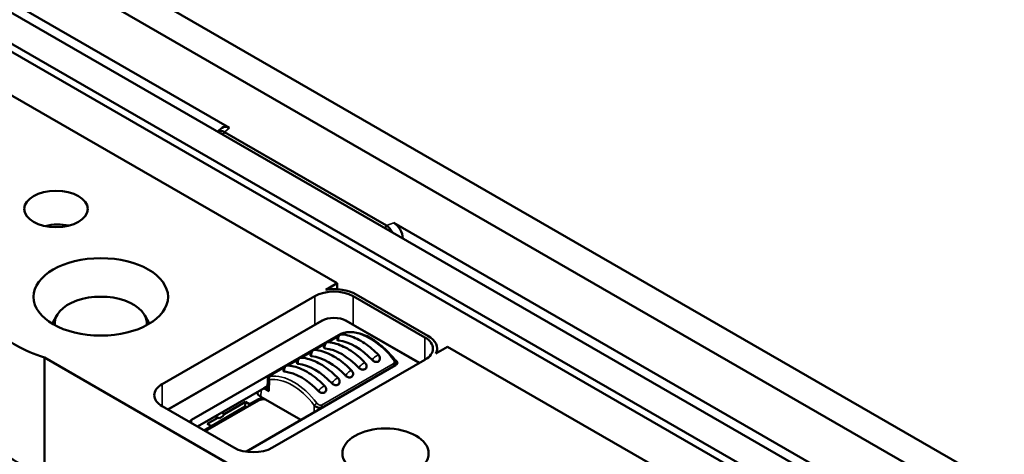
# Model space of a CAD drawing. Header units: millimetres. Extents: x 0 to 4638, y -120 to 1188.
# Tile 271 of 276: x 1499 to 1551, y 544 to 567. Entities that reach past the tile are written whole.
import ezdxf

# ---------------------------------------------------------------- set-up
doc = ezdxf.new("R2010")
doc.units = ezdxf.units.MM
doc.header["$LTSCALE"] = 2
doc.layers.add('Sichtbar (ISO)', color=7, linetype='Continuous', lineweight=50)
doc.layers.add('Sichtbar schmal (ISO)', color=7, linetype='Continuous', lineweight=35)

msp = doc.modelspace()

# ---------------------------------------------------------------- linework, layer by layer
at = {"layer": 'Sichtbar (ISO)'}
for p, q in [((1572.4339, 525.1183), (1338.6644, 660.0852)), ((1571.0197, 524.3018), (1395.1049, 625.8663)), ((1570.6426, 524.0841), (1395.1049, 625.4308)), ((1576.7944, 527.6358), (1459.9333, 595.1057)), ((1575.4038, 526.8329), (1458.5426, 594.3028)), ((1458.6854, 594.2203), (1575.261, 526.9154)), ((1474.0098, 582.4878), (1510.1563, 561.6187)), ((1515.8183, 553.4507), (1493.2318, 566.491)), ((1509.5399, 561.4302), (1509.7845, 561.6319)), ((1509.8179, 561.2697), (1509.8951, 561.4033)), ((1509.8951, 561.4033), (1518.4203, 556.4813)), ((1518.3431, 556.3476), (1518.4203, 556.4813)), ((1554.9397, 535.7629), (1518.7933, 556.6321)), ((1515.2193, 553.1049), (1515.8183, 553.4507)), ((1515.8183, 553.1336), (1515.8183, 553.4507)), ((1516.8208, 552.8592), (1520.592, 550.6819)), ((1506.6259, 548.1435), (1514.6398, 552.7703)), ((1516.6668, 552.7703), (1520.438, 550.593)), ((1501.0839, 551.7616), (1500.843, 551.3196)), ((1505.7096, 551.7616), (1505.9505, 551.3196)), ((1506.917, 546.8051), (1514.766, 551.3367)), ((1515.0079, 551.4691), (1506.994, 546.8423)), ((1515.0255, 551.479), (1514.7902, 551.3503)), ((1516.2811, 551.479), (1516.5164, 551.3503)), ((1520.0699, 549.2918), (1516.2987, 551.4691)), ((1516.5405, 551.3367), (1520.1469, 549.2546)), ((1508.1724, 546.2603), (1516.0159, 550.7887)), ((1516.0385, 550.7565), (1516.0584, 550.7679)), ((1514.6243, 549.94), (1515.1633, 550.2512)), ((1515.3314, 550.3482), (1515.8704, 550.6595)), ((1513.9172, 549.5317), (1514.4562, 549.843)), ((1521.0176, 549.7573), (1521.6165, 550.1031)), ((1521.0756, 550.0078), (1521.0756, 549.7908)), ((1532.8712, 543.6052), (1521.6165, 550.1031)), ((1500.433, 549.5416), (1520.8547, 537.7511)), ((1500.433, 543.4305), (1500.433, 549.5416)), ((1520.438, 549.4227), (1512.4242, 544.7959)), ((1513.2101, 549.1235), (1513.7491, 549.4347)), ((1518.843, 549.4286), (1518.8915, 549.4006)), ((1518.898, 549.2586), (1518.902, 549.1349)), ((1511.048, 544.6001), (1518.8915, 549.1285)), ((1512.2871, 548.5906), (1513.042, 549.0265)), ((1512.1727, 548.4397), (1512.1555, 547.9019)), ((1512.7306, 548.3619), (1512.7306, 548.3619)), ((1512.9586, 548.4935), (1512.9614, 548.4952)), ((1513.6592, 548.1708), (1513.6593, 548.1746)), ((1508.4756, 545.9053), (1511.9763, 547.9264)), ((1511.9763, 547.9264), (1512.1596, 548.0323)), ((1511.9763, 547.9264), (1512.2479, 547.7696)), ((1513.6542, 547.9549), (1513.6542, 547.955)), ((1508.8886, 545.6668), (1511.6935, 547.2862)), ((1509.8819, 546.5669), (1510.9971, 547.2107)), ((1510.9897, 546.9615), (1510.9971, 547.2107)), ((1511.222, 547.0808), (1510.9971, 547.2107)), ((1511.222, 547.0808), (1511.6827, 547.3468)), ((1511.8112, 547.4632), (1513.9091, 546.2519)), ((1510.3971, 544.7959), (1506.6259, 546.9732)), ((1509.2079, 545.9328), (1510.9897, 546.9615)), ((1509.8819, 546.5669), (1509.7517, 546.642)), ((1510.9897, 546.9615), (1511.0604, 546.9206)), ((1511.222, 547.0808), (1511.222, 547.014)), ((1508.9958, 546.0552), (1509.5452, 546.3725)), ((1509.4151, 546.4477), (1509.5452, 546.3725)), ((1508.8307, 545.7002), (1509.2207, 545.9254)), ((1508.9958, 546.0552), (1509.2207, 545.9254)), ((1509.2246, 545.8608), (1509.2207, 545.9254))]:
    msp.add_line(p, q, dxfattribs=at)
for centre, start, end in [((1516.0606, 550.5242), 83.88861, 197.10751), ((1515.3535, 550.116), 83.88861, 197.10751), ((1514.6464, 549.7077), 83.88861, 197.10751), ((1513.9393, 549.2995), 83.88861, 197.10751), ((1517.1316, 549.0894), 333.69047, 43.66747), ((1517.8387, 549.4976), 333.69047, 43.66747), ((1513.2322, 548.8912), 83.88861, 197.10751), ((1516.4245, 548.6811), 333.69047, 43.66747), ((1515.7174, 548.2729), 333.69047, 43.66747), ((1515.0103, 547.8646), 333.69047, 43.66747)]:
    msp.add_arc(centre, 0.2333, start, end, dxfattribs=at)
for centre, major_axis, ratio, start_param, end_param in [((1510.1563, 561.0743), (-0.3436, 0.5774), 0.577215, 5.4824825, 6.3717702), ((1501.0397, 555.5006), (1.6649, 0.1233), 0.6206996, 1.1027082, 1.8713103), ((1518.7933, 556.0878), (-0.3436, 0.5774), 0.577215, 3.9116862, 5.4824825), ((1503.3968, 551.3414), (2.4247, 0), 0.5773503, 6.2123241, 9.4956392), ((1515.6533, 552.1851), (1.4333, 0), 0.5773503, 0.7853982, 2.3561945), ((1515.6533, 552.1851), (1.6511, 0), 0.5773503, 0.7853982, 1.8367645), ((1515.6533, 550.8244), (1.2548, 0), 0.5773503, 2.3293009, 2.3561945), ((1515.6533, 551.0965), (-0.9127, 0), 0.5773503, 3.9269908, 5.4977871), ((1515.6533, 550.8244), (1.2548, 0), 0.5773503, 0.7853982, 0.8122917), ((1503.3968, 552.7295), (6.2667, 0), 0.5773503, 3.6342163, 4.2197653), ((1516.2515, 550.6525), (-0.3333, 0), 0.577746, 4.7734685, 5.4974445), ((1516.7846, 547.395), (-1.6667, 2.8868), 0.5773503, 5.1110255, 5.8845488), ((1519.4245, 550.0078), (1.4333, 0), 0.5773503, 5.4977871, 7.0685835), ((1519.4245, 550.0078), (1.6511, 0), 0.5773503, 6.0172171, 7.0685835), ((1516.0775, 546.9868), (-1.6667, 2.8868), 0.5773503, 5.1110255, 5.8845488), ((1514.6633, 546.1703), (-1.6667, 2.8868), 0.5773503, 5.1110255, 5.8845488), ((1515.3704, 546.5785), (-1.6667, 2.8868), 0.5773503, 5.1110255, 5.8845488), ((1518.6555, 549.2646), (0.3336, 0), 0.5769548, 5.4981298, 7.0682409), ((1519.4245, 548.9192), (-0.9127, 0), 0.5773503, 3.817207, 3.9269908), ((1513.9562, 545.762), (-1.6667, 2.8868), 0.5773503, 5.1110255, 5.8845488), ((1507.6394, 547.5583), (-1.4333, 0), 0.5773503, 5.4977871, 7.0685835), ((1513.8855, 526.9554), (-13.3417, -23.1084), 0.5773503, 3.969455, 3.969457), ((1513.8855, 526.9554), (-13.3417, -23.1084), 0.5773503, 3.9591817, 3.9593605), ((1512.2831, 547.7352), (-0.6671, 0), 0.5769548, 0.0429704, 0.7850555), ((1512.4713, 547.8985), (-0.3159, 0), 0.5773503, 6.264668, 7.0685835), ((1511.9186, 547.2106), (0.3334, -0.0002), 0.5773501, 1.5814064, 2.3568038), ((1511.9292, 547.1501), (-0.3333, 0), 0.5773503, 4.3780176, 5.4977871), ((1507.6394, 546.4697), (-0.9127, 0), 0.5773503, 5.4977871, 5.6075709), ((1508.4084, 546.1243), (-0.3336, 0), 0.5769548, 5.4981298, 6.2208953), ((1509.7136, 546.6602), (-0.1667, -0.2887), 0.5773503, 6.2731846, 7.8639823), ((1503.3968, 546.7895), (-6.2656, -0.1964), 0.5971344, 0.4739084, 1.0594575), ((1511.4106, 545.381), (-1.4333, 0), 0.5773503, 0.7853982, 2.3561945), ((1510.8124, 544.7363), (0.3333, 0), 0.577746, 5.3794748, 5.4974445)]:
    msp.add_ellipse(centre, major_axis=major_axis, ratio=ratio, start_param=start_param, end_param=end_param, dxfattribs=at)
for centre, major_axis in [((1501.0397, 557.3563), (-1.6667, 0)), ((1503.3968, 552.7295), (-3.5333, 0)), ((1518.3638, 544.4965), (-2.2667, 0))]:
    msp.add_ellipse(centre, major_axis=major_axis, ratio=0.5773503, dxfattribs=at)
for points, knots in [([(1509.8951, 561.4033), (1509.827, 561.4366), (1509.7614, 561.4564), (1509.6423, 561.4644), (1509.5892, 561.4537), (1509.5435, 561.4281)], [-0.158025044, -0.158025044, -0.158025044, -0.158025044, -0.117890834, -0.117890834, -0.079263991, -0.079263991, -0.079263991, -0.079263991]), ([(1518.4203, 556.4813), (1518.478, 556.442), (1518.5373, 556.3896), (1518.6464, 556.2659), (1518.6955, 556.1962), (1518.7363, 556.1207)], [-0.158025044, -0.158025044, -0.158025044, -0.158025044, -0.117890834, -0.117890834, -0.079263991, -0.079263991, -0.079263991, -0.079263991]), ([(1516.0584, 550.7679), (1516.0753, 550.7777), (1516.0946, 550.7878), (1516.1323, 550.8059), (1516.1511, 550.8141), (1516.1889, 550.8296), (1516.2084, 550.8369), (1516.2511, 550.8516), (1516.2743, 550.8585), (1516.3118, 550.8676), (1516.3268, 550.8705), (1516.3422, 550.8724)], [0, 0, 0, 0, 0.010104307, 0.010104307, 0.019108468, 0.019108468, 0.028660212, 0.028660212, 0.0409379, 0.0409379, 0.049512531, 0.049512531, 0.049512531, 0.049512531]), ([(1518.0075, 549.6587), (1517.8896, 549.7822), (1517.7676, 549.8977), (1517.5181, 550.1099), (1517.3905, 550.2066), (1517.132, 550.379), (1517.0011, 550.4546), (1516.7385, 550.5827), (1516.6067, 550.6352), (1516.3444, 550.7151), (1516.2139, 550.7425), (1516.0854, 550.7562)], [1.18403466, 1.18403466, 1.18403466, 1.18403466, 1.33873932, 1.33873932, 1.49344399, 1.49344399, 1.64814866, 1.64814866, 1.80285333, 1.80285333, 1.957558, 1.957558, 1.957558, 1.957558]), ([(1516.3422, 550.8724), (1516.5546, 550.8978), (1516.7866, 550.8719), (1517.2645, 550.7281), (1517.5167, 550.606), (1518.0231, 550.2738), (1518.2834, 550.0543), (1518.6254, 549.6947), (1518.7245, 549.581), (1518.8192, 549.4623)], [0, 0, 0, 0, 0.1506756, 0.1506756, 0.30584237, 0.30584237, 0.46984602, 0.46984602, 0.5393275, 0.5393275, 0.5393275, 0.5393275]), ([(1517.3004, 549.2505), (1517.1825, 549.374), (1517.0605, 549.4895), (1516.811, 549.7016), (1516.6834, 549.7984), (1516.4249, 549.9707), (1516.294, 550.0464), (1516.0314, 550.1745), (1515.8996, 550.227), (1515.6373, 550.3069), (1515.5068, 550.3342), (1515.3783, 550.348)], [1.18403466, 1.18403466, 1.18403466, 1.18403466, 1.33873932, 1.33873932, 1.49344399, 1.49344399, 1.64814866, 1.64814866, 1.80285333, 1.80285333, 1.957558, 1.957558, 1.957558, 1.957558]), ([(1515.8377, 550.4556), (1515.8386, 550.4528), (1515.8399, 550.4502), (1515.8458, 550.4435), (1515.8525, 550.4392), (1515.8711, 550.4326), (1515.883, 550.4303), (1515.8956, 550.4289)], [-0.073786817, -0.073786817, -0.073786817, -0.073786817, -0.069581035, -0.069581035, -0.060903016, -0.060903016, -0.052224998, -0.052224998, -0.052224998, -0.052224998]), ([(1516.5933, 548.8422), (1516.4754, 548.9658), (1516.3534, 549.0812), (1516.1039, 549.2934), (1515.9762, 549.3901), (1515.7178, 549.5625), (1515.5869, 549.6381), (1515.3243, 549.7663), (1515.1924, 549.8188), (1514.9302, 549.8986), (1514.7997, 549.926), (1514.6712, 549.9397)], [1.18403466, 1.18403466, 1.18403466, 1.18403466, 1.33873932, 1.33873932, 1.49344399, 1.49344399, 1.64814866, 1.64814866, 1.80285333, 1.80285333, 1.957558, 1.957558, 1.957558, 1.957558]), ([(1515.1306, 550.0474), (1515.1314, 550.0446), (1515.1328, 550.042), (1515.1387, 550.0352), (1515.1454, 550.031), (1515.164, 550.0244), (1515.1759, 550.0221), (1515.1885, 550.0207)], [-0.073786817, -0.073786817, -0.073786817, -0.073786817, -0.069581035, -0.069581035, -0.060903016, -0.060903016, -0.052224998, -0.052224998, -0.052224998, -0.052224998]), ([(1513.7164, 549.2309), (1513.7172, 549.2281), (1513.7186, 549.2255), (1513.7245, 549.2187), (1513.7312, 549.2145), (1513.7498, 549.2079), (1513.7616, 549.2056), (1513.7743, 549.2042)], [-0.073786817, -0.073786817, -0.073786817, -0.073786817, -0.069581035, -0.069581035, -0.060903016, -0.060903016, -0.052224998, -0.052224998, -0.052224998, -0.052224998]), ([(1515.8861, 548.434), (1515.7682, 548.5575), (1515.6463, 548.673), (1515.3967, 548.8851), (1515.2691, 548.9819), (1515.0107, 549.1542), (1514.8798, 549.2299), (1514.6172, 549.358), (1514.4853, 549.4105), (1514.2231, 549.4904), (1514.0926, 549.5177), (1513.9641, 549.5315)], [1.18403466, 1.18403466, 1.18403466, 1.18403466, 1.33873932, 1.33873932, 1.49344399, 1.49344399, 1.64814866, 1.64814866, 1.80285333, 1.80285333, 1.957558, 1.957558, 1.957558, 1.957558]), ([(1514.4235, 549.6391), (1514.4243, 549.6363), (1514.4257, 549.6338), (1514.4316, 549.627), (1514.4383, 549.6227), (1514.4569, 549.6161), (1514.4688, 549.6138), (1514.4814, 549.6125)], [-0.073786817, -0.073786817, -0.073786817, -0.073786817, -0.069581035, -0.069581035, -0.060903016, -0.060903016, -0.052224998, -0.052224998, -0.052224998, -0.052224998]), ([(1517.6737, 549.4024), (1517.6863, 549.3891), (1517.7018, 549.3757), (1517.7356, 549.352), (1517.754, 549.3417), (1517.7933, 549.3242), (1517.8202, 549.3158), (1517.8685, 549.3073), (1517.8959, 549.3064), (1517.9467, 549.3136), (1517.9702, 549.3218), (1517.9892, 549.3327), (1518.0082, 549.3437), (1518.0254, 549.359), (1518.0417, 549.3827), (1518.0449, 549.3884), (1518.0478, 549.3942)], [-0.052224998, -0.052224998, -0.052224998, -0.052224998, -0.043546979, -0.043546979, -0.034868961, -0.034868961, -0.024178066, -0.024178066, -0.012089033, -0.012089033, 0, 0, 0, 0.012089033, 0.012089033, 0.015657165, 0.015657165, 0.015657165, 0.015657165]), ([(1518.8979, 549.2625), (1518.8989, 549.2423), (1518.8967, 549.2223), (1518.8913, 549.2035), (1518.8854, 549.1835), (1518.8757, 549.1646), (1518.8625, 549.148), (1518.849, 549.131), (1518.8315, 549.1161), (1518.8113, 549.1044)], [0.48648567, 0.48648567, 0.48648567, 0.48648567, 0.64888118, 0.64888118, 0.64888118, 0.82202887, 0.82202887, 0.82202887, 1, 1, 1, 1]), ([(1518.8192, 549.4623), (1518.8394, 549.4372), (1518.8557, 549.409), (1518.8824, 549.347), (1518.892, 549.3121), (1518.8965, 549.2722), (1518.8969, 549.2673), (1518.8972, 549.2624)], [0, 0, 0, 0, 0.014583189, 0.014583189, 0.031044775, 0.031044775, 0.033319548, 0.033319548, 0.033319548, 0.033319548]), ([(1513.0093, 548.8226), (1513.0101, 548.8198), (1513.0115, 548.8173), (1513.0174, 548.8105), (1513.0241, 548.8062), (1513.0427, 548.7996), (1513.0545, 548.7973), (1513.0672, 548.796)], [-0.073786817, -0.073786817, -0.073786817, -0.073786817, -0.069581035, -0.069581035, -0.060903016, -0.060903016, -0.052224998, -0.052224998, -0.052224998, -0.052224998]), ([(1515.179, 548.0257), (1515.0611, 548.1493), (1514.9392, 548.2647), (1514.6896, 548.4769), (1514.562, 548.5736), (1514.3036, 548.746), (1514.1727, 548.8216), (1513.91, 548.9498), (1513.7782, 549.0023), (1513.516, 549.0821), (1513.3855, 549.1095), (1513.257, 549.1232)], [1.18403466, 1.18403466, 1.18403466, 1.18403466, 1.33873932, 1.33873932, 1.49344399, 1.49344399, 1.64814866, 1.64814866, 1.80285333, 1.80285333, 1.957558, 1.957558, 1.957558, 1.957558]), ([(1516.9666, 548.9941), (1516.9792, 548.9809), (1516.9947, 548.9675), (1517.0285, 548.9438), (1517.0469, 548.9335), (1517.0862, 548.9159), (1517.1131, 548.9076), (1517.1614, 548.8991), (1517.1888, 548.8981), (1517.2396, 548.9053), (1517.2631, 548.9135), (1517.2821, 548.9245), (1517.3011, 548.9354), (1517.3183, 548.9508), (1517.3346, 548.9745), (1517.3378, 548.9801), (1517.3407, 548.986)], [-0.052224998, -0.052224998, -0.052224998, -0.052224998, -0.043546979, -0.043546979, -0.034868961, -0.034868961, -0.024178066, -0.024178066, -0.012089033, -0.012089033, 0, 0, 0, 0.012089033, 0.012089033, 0.015657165, 0.015657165, 0.015657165, 0.015657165]), ([(1512.2615, 548.3777), (1512.2366, 548.3823), (1512.2158, 548.3892), (1512.2009, 548.398), (1512.198, 548.3997), (1512.1953, 548.4015), (1512.1928, 548.4034), (1512.1785, 548.4141), (1512.1714, 548.4275), (1512.1729, 548.4425), (1512.1729, 548.4425), (1512.1729, 548.4425), (1512.1729, 548.4425)], [0, 0, 0, 0, 0.23035597, 0.23035597, 0.23035597, 0.27445758, 0.27445758, 0.27445758, 0.53631046, 0.53631046, 0.53631046, 0.53638751, 0.53638751, 0.53638751, 0.53638751]), ([(1512.1732, 548.4424), (1512.1742, 548.4582), (1512.178, 548.4739), (1512.1894, 548.5021), (1512.1971, 548.515), (1512.2141, 548.5367), (1512.2233, 548.5458), (1512.2456, 548.5645), (1512.2591, 548.5737), (1512.2784, 548.5855), (1512.2827, 548.5881), (1512.2871, 548.5906)], [0, 0, 0, 0, 0.007283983, 0.007283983, 0.014398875, 0.014398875, 0.021429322, 0.021429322, 0.030977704, 0.030977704, 0.033610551, 0.033610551, 0.033610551, 0.033610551]), ([(1515.5524, 548.1776), (1515.565, 548.1644), (1515.5805, 548.151), (1515.6143, 548.1273), (1515.6327, 548.117), (1515.672, 548.0994), (1515.6989, 548.0911), (1515.7472, 548.0826), (1515.7746, 548.0816), (1515.8254, 548.0888), (1515.8489, 548.097), (1515.8679, 548.108), (1515.8869, 548.1189), (1515.9041, 548.1343), (1515.9203, 548.158), (1515.9236, 548.1636), (1515.9265, 548.1695)], [-0.052224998, -0.052224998, -0.052224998, -0.052224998, -0.043546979, -0.043546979, -0.034868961, -0.034868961, -0.024178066, -0.024178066, -0.012089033, -0.012089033, 0, 0, 0, 0.012089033, 0.012089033, 0.015657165, 0.015657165, 0.015657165, 0.015657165]), ([(1516.2595, 548.5859), (1516.2721, 548.5726), (1516.2876, 548.5592), (1516.3214, 548.5355), (1516.3398, 548.5252), (1516.3791, 548.5077), (1516.406, 548.4993), (1516.4543, 548.4908), (1516.4817, 548.4899), (1516.5325, 548.4971), (1516.556, 548.5053), (1516.575, 548.5162), (1516.594, 548.5272), (1516.6112, 548.5425), (1516.6274, 548.5662), (1516.6307, 548.5719), (1516.6336, 548.5777)], [-0.052224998, -0.052224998, -0.052224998, -0.052224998, -0.043546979, -0.043546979, -0.034868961, -0.034868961, -0.024178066, -0.024178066, -0.012089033, -0.012089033, 0, 0, 0, 0.012089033, 0.012089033, 0.015657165, 0.015657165, 0.015657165, 0.015657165]), ([(1514.8453, 547.7694), (1514.8579, 547.7561), (1514.8734, 547.7427), (1514.9072, 547.719), (1514.9256, 547.7087), (1514.9649, 547.6912), (1514.9918, 547.6828), (1515.0401, 547.6743), (1515.0675, 547.6734), (1515.1183, 547.6806), (1515.1418, 547.6888), (1515.1608, 547.6997), (1515.1798, 547.7107), (1515.197, 547.726), (1515.2132, 547.7497), (1515.2165, 547.7554), (1515.2194, 547.7612)], [-0.052224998, -0.052224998, -0.052224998, -0.052224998, -0.043546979, -0.043546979, -0.034868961, -0.034868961, -0.024178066, -0.024178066, -0.012089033, -0.012089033, 0, 0, 0, 0.012089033, 0.012089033, 0.015657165, 0.015657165, 0.015657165, 0.015657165]), ([(1515.0401, 546.9271), (1515.0198, 546.9154), (1514.9964, 546.9067), (1514.9713, 546.9014), (1514.947, 546.8964), (1514.9206, 546.8945), (1514.8939, 546.8957), (1514.8662, 546.8969), (1514.8376, 546.9016), (1514.8098, 546.9091), (1514.778, 546.9176), (1514.7465, 546.9301), (1514.7175, 546.9454), (1514.6806, 546.9649), (1514.6464, 546.9896), (1514.6186, 547.0169)], [0, 0, 0, 0, 0.1779711, 0.1779711, 0.1779711, 0.3511188, 0.3511188, 0.3511188, 0.5310626, 0.5310626, 0.5310626, 0.7370031, 0.7370031, 0.7370031, 1, 1, 1, 1])]:
    msp.add_open_spline(points, degree=3, knots=knots, dxfattribs=at)
at = {"layer": 'Sichtbar schmal (ISO)'}
for p, q in [((1510.1563, 561.6187), (1509.8951, 561.4033)), ((1518.7933, 556.6321), (1518.4203, 556.4813)), ((1514.6398, 551.2638), (1514.6398, 552.7703)), ((1516.6668, 551.2638), (1516.6668, 552.7703)), ((1515.0079, 551.4691), (1514.766, 551.3367)), ((1516.5405, 551.3367), (1516.2987, 551.4691)), ((1516.0159, 550.7532), (1516.0159, 550.7887)), ((1516.071, 550.7729), (1516.0433, 550.7569)), ((1515.1606, 550.2472), (1514.6291, 549.9404)), ((1515.8677, 550.6555), (1515.3362, 550.3487)), ((1520.438, 549.4227), (1520.438, 550.593)), ((1514.4535, 549.839), (1513.922, 549.5322)), ((1513.7464, 549.4308), (1513.2149, 549.1239)), ((1514.9998, 547.0367), (1518.7711, 549.214)), ((1518.8981, 549.2534), (1518.8915, 549.4006)), ((1518.9035, 549.1358), (1518.8984, 549.248)), ((1520.1425, 549.252), (1520.0699, 549.2918)), ((1513.0393, 549.0225), (1512.2998, 548.5956)), ((1518.8113, 549.1044), (1515.0401, 546.9271)), ((1518.8118, 549.0825), (1518.8113, 549.1044)), ((1506.6259, 546.9732), (1506.6259, 548.1435)), ((1512.2615, 548.3777), (1512.2479, 547.7696)), ((1513.0841, 548.4569), (1513.0841, 548.454)), ((1513.0841, 548.2603), (1513.0841, 548.2603)), ((1511.8283, 547.841), (1511.8112, 547.4632)), ((1511.6847, 547.2811), (1511.6827, 547.3468)), ((1506.994, 546.8423), (1506.9214, 546.8025)), ((1514.6105, 546.6569), (1514.6186, 547.0169)), ((1515.0401, 546.9271), (1515.0406, 546.9052)), ((1508.1724, 546.2603), (1508.1645, 546.0849))]:
    msp.add_line(p, q, dxfattribs=at)
for centre, major_axis, ratio, start_param, end_param in [((1516.0606, 550.5242), (0.0248, 0.232), 0.752476, 0, 2.0728285), ((1516.125, 550.6525), (-0.0667, 0.1155), 0.5773503, 6.1076618, 6.2831853), ((1517.5871, 547.8583), (1.7279, -2.8511), 0.5626631, 1.7964171, 2.8920708), ((1516.358, 550.74), (-0.0159, 0.1324), 0.8013628, 0.0000002, 0.3270346), ((1515.3535, 550.116), (0.0248, 0.232), 0.752476, 0, 2.0728285), ((1514.6464, 549.7077), (0.0248, 0.232), 0.752476, 0, 2.0728285), ((1513.9393, 549.2995), (0.0248, 0.232), 0.752476, 0, 2.0728285), ((1517.1316, 549.0894), (0.1688, 0.1611), 0.316933, 0, 2.4871317), ((1517.8387, 549.4976), (0.1688, 0.1611), 0.316933, 0, 2.4871317), ((1518.715, 549.3792), (0.1042, 0.0832), 0.1842653, 0.0001295, 0.9397124), ((1518.7171, 549.156), (0.0667, -0.1155), 0.5773503, 0.8115781, 1.7463198), ((1513.2322, 548.8912), (0.0248, 0.232), 0.752476, 0, 2.0728285), ((1516.4245, 548.6811), (0.1688, 0.1611), 0.316933, 0, 2.4871317), ((1512.3558, 548.4293), (-0.0177, 0.1321), 0.7856159, 0.3157968, 1.8642451), ((1513.3895, 545.4377), (-1.5353, 2.8083), 0.5922602, 4.9637539, 6.0594076), ((1512.3538, 548.4751), (-0.0667, 0.1155), 0.5773503, 6.1076618, 6.2832012), ((1513.4837, 545.4892), (1.6021, -2.9237), 0.5916722, 1.821582, 2.9172357), ((1515.7174, 548.2729), (0.1688, 0.1611), 0.316933, 0, 2.4871317), ((1515.0103, 547.8646), (0.1688, 0.1611), 0.316933, 0, 2.4871317), ((1514.7128, 547.0685), (-0.106, -0.0808), 0.2000122, 4.0856238, 5.6340721), ((1514.9458, 546.9786), (0.0667, -0.1155), 0.5773503, 0.8115781, 1.7463198)]:
    msp.add_ellipse(centre, major_axis=major_axis, ratio=ratio, start_param=start_param, end_param=end_param, dxfattribs=at)
for points, knots in [([(1516.3089, 550.8613), (1516.293, 550.8594), (1516.2739, 550.8551), (1516.2528, 550.8491), (1516.2366, 550.8445), (1516.2189, 550.8387), (1516.2006, 550.832), (1516.1851, 550.8264), (1516.169, 550.82), (1516.153, 550.8132), (1516.1382, 550.8069), (1516.1232, 550.8001), (1516.1093, 550.7932), (1516.0954, 550.7864), (1516.0823, 550.7794), (1516.071, 550.7729)], [0, 0, 0, 0, 0.2772468, 0.2772468, 0.2772468, 0.4903665, 0.4903665, 0.4903665, 0.6697265, 0.6697265, 0.6697265, 0.8351225, 0.8351225, 0.8351225, 1, 1, 1, 1]), ([(1518.7711, 549.214), (1518.7823, 549.2205), (1518.7922, 549.2295), (1518.7995, 549.2401), (1518.8068, 549.2507), (1518.8118, 549.2633), (1518.8146, 549.2765), (1518.8175, 549.2909), (1518.8181, 549.3062), (1518.8166, 549.3216), (1518.8148, 549.3399), (1518.8101, 549.3587), (1518.8031, 549.3767), (1518.7939, 549.4002), (1518.7806, 549.4232), (1518.7642, 549.4437)], [0, 0, 0, 0, 0.1648775, 0.1648775, 0.1648775, 0.3302735, 0.3302735, 0.3302735, 0.5096335, 0.5096335, 0.5096335, 0.7227532, 0.7227532, 0.7227532, 1, 1, 1, 1]), ([(1512.2998, 548.5956), (1512.2958, 548.5933), (1512.292, 548.591), (1512.2885, 548.5888), (1512.2767, 548.5816), (1512.2676, 548.575), (1512.2619, 548.5696), (1512.2561, 548.5642), (1512.2535, 548.5599), (1512.2534, 548.5567), (1512.2532, 548.5521), (1512.258, 548.5495), (1512.2665, 548.5485), (1512.2757, 548.5474), (1512.2895, 548.5483), (1512.3067, 548.5506)], [0, 0, 0, 0, 0.0574225, 0.0574225, 0.0574225, 0.2485265, 0.2485265, 0.2485265, 0.4405607, 0.4405607, 0.4405607, 0.7093028, 0.7093028, 0.7093028, 1, 1, 1, 1]), ([(1514.7619, 547.1331), (1514.7778, 547.1122), (1514.797, 547.0926), (1514.8181, 547.076), (1514.8343, 547.0632), (1514.852, 547.0519), (1514.8703, 547.0432), (1514.8857, 547.0359), (1514.9018, 547.0301), (1514.9178, 547.0267), (1514.9326, 547.0236), (1514.9476, 547.0226), (1514.9615, 547.0242), (1514.9754, 547.0258), (1514.9885, 547.0302), (1514.9998, 547.0367)], [0, 0, 0, 0, 0.2772468, 0.2772468, 0.2772468, 0.4903665, 0.4903665, 0.4903665, 0.6697265, 0.6697265, 0.6697265, 0.8351225, 0.8351225, 0.8351225, 1, 1, 1, 1])]:
    msp.add_open_spline(points, degree=3, knots=knots, dxfattribs=at)

doc.saveas('drawing.dxf')
